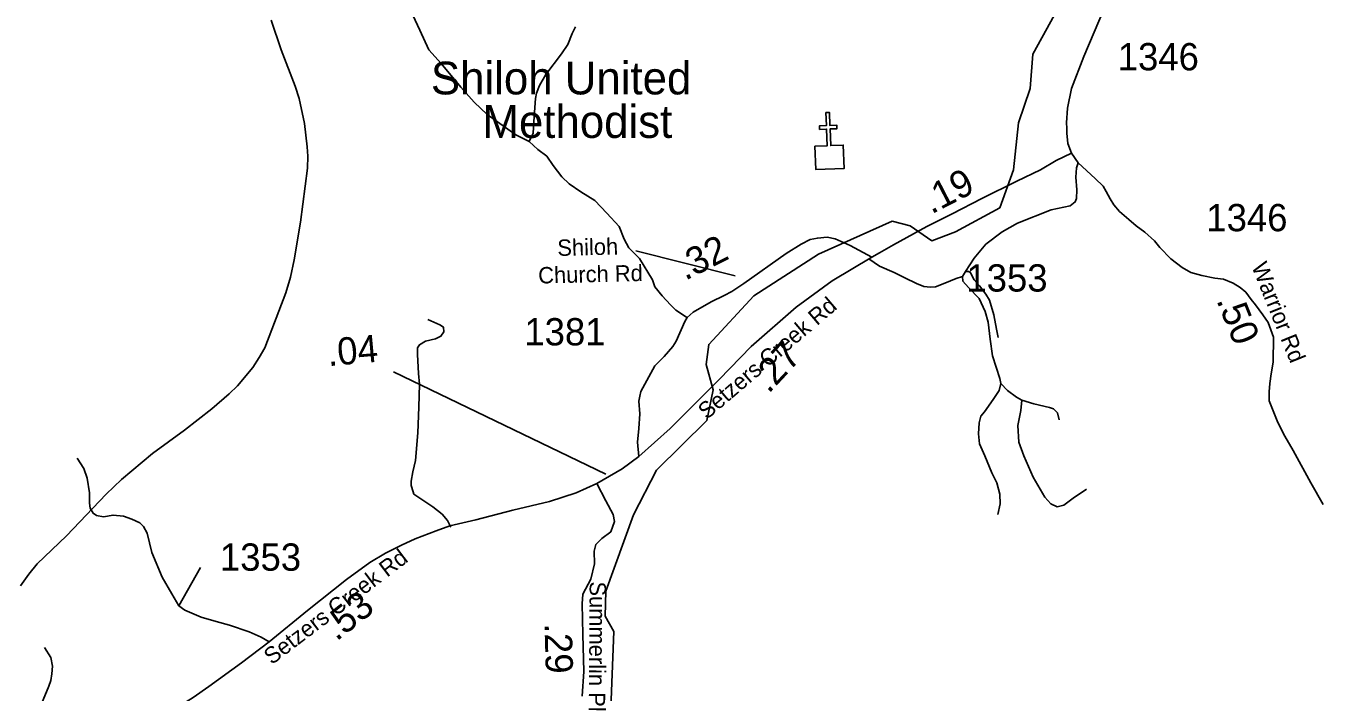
# Model space of a CAD drawing. Extents: x 1159738 to 1321356, y 736314 to 882035.
# Drawn here: x 1234408 to 1240347, y 816959 to 820010 of the extents above; entities that cross this region are included whole.
import ezdxf

# ---------------------------------------------------------------- set-up
doc = ezdxf.new("R2010")
doc.units = 0
for name, color, linetype in [('Exist Cultural Church CELL', 7, 'Continuous'), ('Exist Cultural Church Label', 7, 'Continuous'), ('Exist Hydrographic Creek Single Shore', 7, 'Continuous'), ('Exist Hydrographic Misc Water Feature', 7, 'Continuous'), ('Exist Road Non-System Type 51', 7, 'Continuous'), ('Exist Road Secondary Mileage Hundredths English Label', 7, 'Continuous'), ('Exist Road Secondary Type 41 Attributed', 7, 'Continuous'), ('Exist Road Secondary Type 51 Attributed', 7, 'Continuous'), ('Exist Road Secondary Type 51 Label', 7, 'Continuous'), ('Exist Road Secondary Type 51 Number Label', 7, 'Continuous')]:
    doc.layers.add(name, color=color, linetype=linetype)

msp = doc.modelspace()

# ---------------------------------------------------------------- linework, layer by layer
at = {"layer": 'Exist Cultural Church CELL'}
msp.add_lwpolyline([(1238022.3, 819458.5), (1238079.2, 819460.9), (1238076.2, 819537), (1238044.2, 819535.7), (1238043.5, 819551.7), (1238075.5, 819553), (1238073.1, 819613.1), (1238089.1, 819613.7), (1238091.5, 819553.6), (1238123.5, 819554.9), (1238124.1, 819538.9), (1238092.2, 819537.7), (1238095.2, 819461.6), (1238152.8, 819463.8), (1238157.1, 819357.4), (1238026.6, 819352.2)], close=True, dxfattribs=at)
at = {"layer": 'Exist Hydrographic Creek Single Shore'}
msp.add_lwpolyline([(1237081.4, 816728), (1237102.4, 817236.4), (1237062.3, 817306.1), (1237065.4, 817421), (1237191.4, 817769.7), (1237296.4, 817974.4), (1237527.4, 818202.8), (1237556.4, 818343.4), (1237525.3, 818458.9), (1237536.3, 818550.6), (1237742.4, 818773), (1238039.4, 818964), (1238376.4, 819114.8), (1238459.3, 819093.4), (1238558.4, 819025.8), (1238667.3, 819066.3), (1238870.3, 819177.1), (1238933.3, 819349.9), (1238955.3, 819566.1), (1239009.4, 819722.5), (1239021.4, 819879.8), (1239161.3, 820136.4)], dxfattribs=at)
at = {"layer": 'Exist Hydrographic Misc Water Feature'}
for points in [[(1235531.3, 820036.7), (1235577.3, 819899.7), (1235641.3, 819733.3), (1235659.2, 819678), (1235684.2, 819563.2), (1235697.3, 819456.4), (1235700.2, 819413.3), (1235698.3, 819358.7), (1235666.3, 819111.5), (1235637.3, 818938.9), (1235620.3, 818858.9), (1235599.3, 818786.8), (1235502.3, 818535.1), (1235477.4, 818491.1), (1235447.3, 818445.9), (1235377.3, 818361.6), (1235339.4, 818324.6), (1235259.3, 818256.4)], [(1235259.3, 818256.4), (1235134.3, 818158), (1234987.3, 818050.9), (1234845.3, 817932.3), (1234776.3, 817865.1), (1234594.3, 817673.8), (1234459.3, 817545.8), (1234421.3, 817499.3), (1234383.3, 817445.6)]]:
    msp.add_lwpolyline(points, dxfattribs=at)
at = {"layer": 'Exist Road Non-System Type 51'}
msp.add_line((1235109.2, 817353.8), (1235208.5, 817528.4), dxfattribs=at)
for points in [[(1236170.7, 820081.6), (1236213.2, 819991.1)], [(1236213.2, 819991.1), (1236254.8, 819899.7), (1236310, 819837.8), (1236400.6, 819729.5), (1236461.3, 819659.9), (1236522, 819604.7), (1236652.3, 819510.7), (1236714, 819480.2)], [(1236714, 819480.2), (1236731.4, 819518.9), (1236734.7, 819571.9), (1236742.5, 819678), (1236748, 819701.2), (1236761.2, 819737.6), (1236790, 819787.4), (1236861.7, 819881.3), (1236890.4, 819924.6), (1236910.2, 819974.4), (1236925.7, 820006.4)], [(1236714, 819480.2), (1236753.4, 819444), (1236795.4, 819413.1), (1236824.1, 819371.1), (1236863.9, 819318), (1236897, 819287.1), (1236950, 819249.5), (1237014, 819209.7), (1237069.3, 819152.3), (1237126.7, 819090.4), (1237148.8, 819032.9), (1237170.8, 818993.1), (1237219.4, 818944.5), (1237279.1, 818847.3), (1237290.1, 818814.7), (1237323.2, 818773.8), (1237360.8, 818731.8), (1237385.1, 818708.6), (1237439.2, 818672.1)], [(1239229.3, 819382.4), (1239221.8, 819359.7), (1239218.8, 819317.3), (1239223.3, 819258.4), (1239221.8, 819219), (1239215.7, 819203.9), (1239193.1, 819185.8), (1239105.4, 819167.6), (1238951.3, 819105.6), (1238880.3, 819066.3), (1238806.2, 819010.4), (1238751.8, 818945.3), (1238712.8, 818885.5), (1238699.2, 818862.8), (1238700.7, 818840.1), (1238726.4, 818811.4), (1238776.2, 818761.5), (1238803.4, 818702.5), (1238817, 818652.6), (1238826.1, 818575.5), (1238836.7, 818498.4), (1238869.9, 818395.5), (1238874.2, 818372.1), (1238866.7, 818340.3), (1238839.5, 818298), (1238800.2, 818242.1), (1238783.6, 818222.9), (1238776, 818191.2), (1238773, 818141.3), (1238777.5, 818095.9), (1238801.7, 818039.9), (1238833.4, 817962.8), (1238856.1, 817917.5), (1238869.7, 817864.5), (1238871.2, 817820.7), (1238860.6, 817772.3)], [(1238270.5, 818943), (1238319.1, 818908.7), (1238386.5, 818880), (1238435, 818855.7), (1238489.1, 818830.3), (1238521.2, 818817), (1238552.1, 818813.7), (1238575.3, 818814.8), (1238618.3, 818831.4), (1238670.2, 818852.4), (1238699.2, 818862.8)], [(1238712.8, 818885.5), (1238727.4, 818884.7), (1238736.3, 818879.1), (1238752.8, 818847.1), (1238777.1, 818819.5), (1238805.8, 818780.8), (1238822.4, 818754.3), (1238843.4, 818686.9), (1238855.5, 818620.6), (1238862.2, 818581.9)], [(1236354.9, 817713.9), (1236339.4, 817743.8), (1236315.1, 817773.6), (1236272.1, 817806.8), (1236184.8, 817865.3), (1236181.5, 817876.4), (1236173.8, 817904), (1236172.7, 817923.9), (1236180.4, 817967), (1236192.5, 818020), (1236203.6, 818146), (1236208, 818263.1), (1236211.3, 818368.4), (1236206.9, 818417.1), (1236201.4, 818505.5), (1236202.5, 818535.3), (1236211.3, 818549.7), (1236238.9, 818565.1), (1236284.2, 818576.2), (1236309.6, 818588.3), (1236322.9, 818608.2), (1236320.7, 818630.3), (1236304.1, 818640.3), (1236248.9, 818664.6)], [(1238874.2, 818372.1), (1238906, 818339.4), (1238946.8, 818309.1), (1238970.9, 818295.5), (1238966.4, 818248.6), (1238952.8, 818179.1), (1238957.3, 818103.5), (1238980, 818039.9), (1239022.3, 817943.2), (1239076.7, 817850.9), (1239103.9, 817820.7), (1239132.6, 817807.1), (1239162.9, 817814.6), (1239206.7, 817846.4), (1239267.1, 817887.2)], [(1238970.9, 818295.5), (1239025.3, 818278.9), (1239097.9, 818262.2), (1239116, 818256.2), (1239134.1, 818238), (1239141.7, 818204.8)], [(1234643.2, 818030), (1234672.8, 817983.1), (1234688.9, 817938.8), (1234699.6, 817871.1), (1234699.6, 817824.2), (1234702.3, 817800.7), (1234715.7, 817777.3), (1234731.9, 817766.8), (1234764.1, 817761.6), (1234807.1, 817769.4), (1234855.4, 817764.2), (1234893, 817751.2), (1234930.6, 817733), (1234946.7, 817717.3), (1234962.8, 817686.1), (1234984.3, 817597.5), (1235032.6, 817485.4), (1235077, 817408.6), (1235109.2, 817353.8)], [(1235109.2, 817353.8), (1235136, 817333), (1235211.2, 817301.7), (1235279.4, 817282.4)], [(1235279.4, 817282.4), (1235340.1, 817265.2), (1235431.4, 817234), (1235485.2, 817210.5), (1235522.1, 817189)], [(1234502.3, 816580.4), (1234489, 816616.1), (1234476.7, 816669.2), (1234462.5, 816739.7), (1234467.6, 816828.6), (1234479.8, 816905.2), (1234512.5, 816985.8), (1234522.7, 817010.9), (1234526.8, 817041.5), (1234529.8, 817077.3), (1234521.6, 817117.1), (1234493.1, 817162)]]:
    msp.add_lwpolyline(points, dxfattribs=at)
at = {"layer": 'Exist Road Secondary Mileage Hundredths English Label'}
msp.add_line((1237065.5, 817956.8), (1236091.4, 818425.2), dxfattribs=at)
at = {"layer": 'Exist Road Secondary Type 41 Attributed'}
for points in [[(1238284.2, 818950.5), (1238243.9, 818972.6), (1238184.8, 819003.9), (1238116.3, 819033.9), (1238078.7, 819041.7), (1238034.4, 819037.8), (1238000.9, 819031.3), (1237959.2, 819010.4), (1237891.4, 818966.8), (1237697.4, 818829.3), (1237642.3, 818792.8), (1237607.7, 818775.6)], [(1237607.7, 818775.6), (1237548.3, 818745.9), (1237464.4, 818698.4), (1237437.6, 818674.9), (1237426.8, 818655.4), (1237386.5, 818565.5), (1237371.8, 818540.7), (1237332.8, 818495.1), (1237289.9, 818453.4), (1237252.9, 818386.3), (1237226.1, 818335.5), (1237220.7, 818313.4), (1237216.7, 818291.2), (1237220.7, 818232.6), (1237216.7, 818166.2), (1237210, 818103.6), (1237216, 818037.8)]]:
    msp.add_lwpolyline(points, dxfattribs=at)
at = {"layer": 'Exist Road Secondary Type 51 Attributed'}
for points in [[(1239198.2, 819426.5), (1239182.2, 819471.1), (1239177.2, 819518.4), (1239177.2, 819542.1), (1239176, 819566.4), (1239180.9, 819633.2), (1239198, 819722.9), (1239254.4, 819870.3), (1239371.6, 820144.4), (1239427, 820230.9), (1239475.6, 820297.1), (1239564.1, 820410.9), (1239667.2, 820545.2), (1239707.1, 820596.2), (1239770.8, 820687.4), (1239823.3, 820743.8), (1239881.6, 820779.8), (1239956.2, 820834.9), (1240008.7, 820885.4), (1240050.5, 820939.9), (1240079, 820991.7), (1240094, 821025), (1240128.5, 821107)], [(1239198.2, 819426.5), (1239128.1, 819393.6), (1239057.1, 819351), (1238948, 819298.6), (1238788.2, 819219.1), (1238651.2, 819148.6), (1238535.8, 819090.7), (1238383.2, 819007.5), (1238318.9, 818970.7), (1238284.2, 818950.5)], [(1240350.8, 817818.3), (1240294.3, 817917.2), (1240213.4, 818064.9), (1240176.2, 818131), (1240144.1, 818193.9), (1240104.3, 818292.9), (1240104.3, 818333.8), (1240106.8, 818372.3), (1240113, 818416.7), (1240122.5, 818469.9), (1240123.5, 818584.3), (1240099.1, 818651.1), (1240074.8, 818685.8), (1240041.9, 818731.6), (1240022.3, 818756.3), (1239997.7, 818789.8), (1239971.9, 818812.3), (1239938.5, 818832.1), (1239895.2, 818849.4), (1239855.9, 818854.3), (1239796.3, 818866.7), (1239745.6, 818880.3), (1239704.8, 818902.6), (1239652.9, 818943.5), (1239603.4, 818994.2), (1239578.7, 819025.1), (1239534.6, 819065.1), (1239494.1, 819094.2), (1239460.9, 819122.6), (1239418.7, 819160), (1239393, 819190.5), (1239375.1, 819218.2), (1239356.9, 819251.4), (1239343.5, 819275.5), (1239307, 819310.2), (1239229.3, 819382.4), (1239198.2, 819426.5)], [(1238284.2, 818950.5), (1238102.4, 818842.9), (1237936.3, 818722.2), (1237731.3, 818541.2), (1237584.7, 818390), (1237518.2, 818324.9), (1237359.8, 818165.7), (1237216, 818037.8)], [(1237216, 818037.8), (1237139.4, 817981), (1237024, 817914.1)], [(1237024, 817914.1), (1236928.6, 817871.1), (1236806.5, 817830.7), (1236638.6, 817791.6), (1236468.7, 817748), (1236350.6, 817719.3), (1236287.5, 817697.1), (1236192.1, 817660.7), (1236129, 817632), (1236055.2, 817595.5), (1235984, 817552.5), (1235877.3, 817473.7), (1235698.7, 817331.7), (1235522.1, 817189), (1235395.9, 817092.6), (1235246.1, 816983.8), (1235175, 816934.3), (1235066.2, 816866.6), (1235019.9, 816837.3), (1234958.1, 816800.8), (1234912.5, 816773.4), (1234868.2, 816748.7), (1234759.4, 816697.8), (1234588.9, 816617.1)], [(1237024, 817914.1), (1237064.3, 817834.6), (1237099.2, 817772.1), (1237104.6, 817739.5), (1237088.4, 817692.6), (1237046.8, 817661.3), (1237018.6, 817633.9), (1237011.2, 817603.3), (1237012.6, 817546), (1236996.5, 817475.7), (1236959.5, 817407.3), (1236956.8, 817363), (1236959.5, 817222.2), (1236964.2, 817053.5), (1236956.3, 816939.9)]]:
    msp.add_lwpolyline(points, dxfattribs=at)
at = {"layer": 'Exist Road Secondary Type 51 Label'}
msp.add_lwpolyline([(1237201.9, 818979.6), (1237658.1, 818865.4)], dxfattribs=at)

# ---------------------------------------------------------------- texts
at = {"layer": 'Exist Cultural Church Label'}
for s, p in [('Shiloh United', (1236263.6, 819696.2)), ('Methodist ', (1236499.9, 819496.9))]:
    msp.add_text(s, height=150, dxfattribs=at).set_placement(p)
at = {"layer": 'Exist Road Secondary Mileage Hundredths English Label'}
for s, rotation, p in [('.19', 27.23004, (1238556.8, 819145.8)), ('.32', 26.51912, (1237428.7, 818842.1)), ('.50', 291.89978, (1239861.2, 818753.8)), ('.04', 5.15933, (1235793.8, 818451)), ('.27', 47.16502, (1237810.8, 818322.4)), ('.53', 38.49129, (1235830.9, 817188.6)), ('.29', 271.59559, (1236783.8, 817273.5))]:
    msp.add_text(s, height=125, rotation=rotation, dxfattribs=at).set_placement(p)
at = {"layer": 'Exist Road Secondary Type 51 Label'}
for s, rotation, p in [('Shiloh ', 1.38369, (1236843.6, 818956.1)), ('Church Rd', 1.38369, (1236755.9, 818829.7)), ('Warrior Rd', 291.93471, (1240021.9, 818909.3)), ('Setzers Creek Rd', 40.43716, (1237527.4, 818204)), ('Setzers Creek Rd', 37.22044, (1235534.3, 817080.9)), ('Summerlin Pl', 269.57128, (1236991, 817465.5))]:
    msp.add_text(s, height=75, rotation=rotation, dxfattribs=at).set_placement(p)
at = {"layer": 'Exist Road Secondary Type 51 Number Label'}
for s, p in [('1346', (1239410.2, 819806.4)), ('1346', (1239816.2, 819069.3)), ('1353', (1238716.9, 818793)), ('1381', (1236691.6, 818546.4)), ('1353', (1235296.9, 817514.4))]:
    msp.add_text(s, height=125, dxfattribs=at).set_placement(p)

doc.saveas('drawing.dxf')
